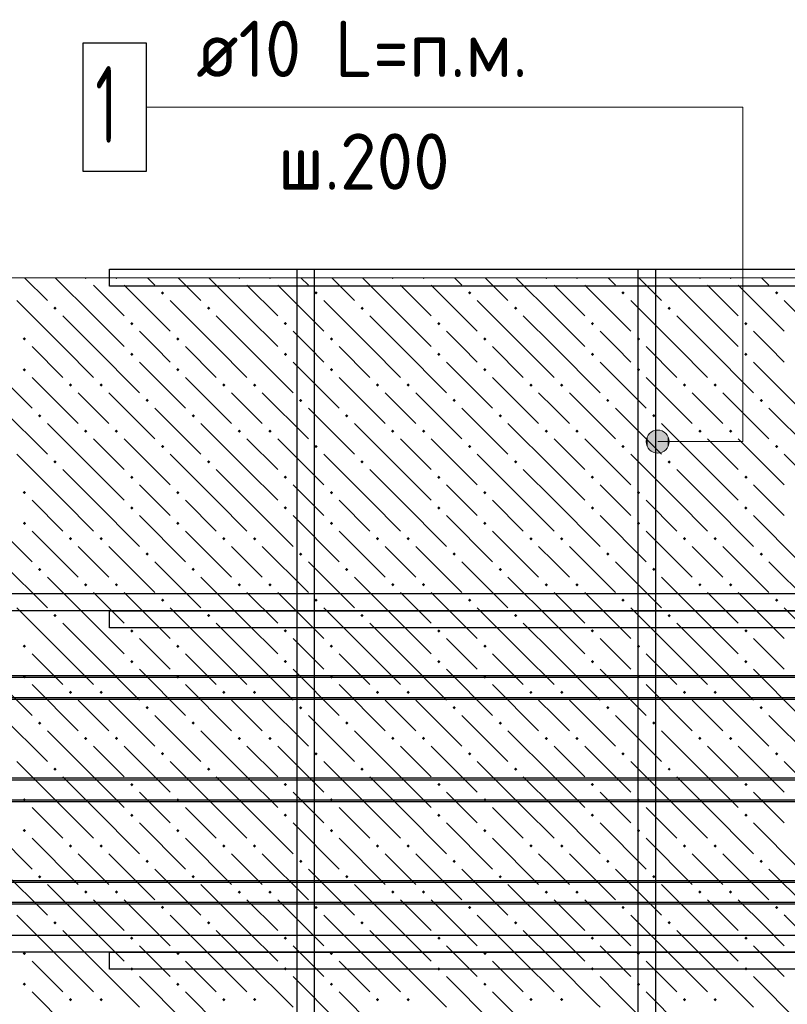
# Model space of a CAD drawing. Header units: millimetres. Extents: x 40580 to 1168286, y -220995 to 81020.
# Tile 290 of 419: x 725626 to 728626, y -92277 to -88432. Entities that reach past the tile are written whole.
import ezdxf

# ---------------------------------------------------------------- set-up
doc = ezdxf.new("R2010")
doc.units = ezdxf.units.MM
for name, color, linetype, lineweight in [('ЖБ Перекрытие верхний уровень', 7, 'Continuous', 35), ('Позиционная метка номер позиции', 7, 'Continuous', 13), ('Примечания', 7, 'Continuous', 13), ('Ребро вкладыша арматура S1', 52, 'Continuous', 25), ('Фоновоя арматура Х1', 52, 'Continuous', 25)]:
    doc.layers.add(name, color=color, linetype=linetype, lineweight=lineweight)
doc.styles.add('ISOCPEUR', font='isocpeur.ttf')

msp = doc.modelspace()

# ---------------------------------------------------------------- hatches: boundary and pattern name
at = {"layer": 'ЖБ Перекрытие верхний уровень', "linetype": 'Continuous', "lineweight": -3, "transparency": 33554687}
for points in [[(725890, -89439.6), (725884.6, -89445), (725879.2, -89439.6)], [(726010, -89439.6), (726004.6, -89445), (725999.2, -89439.6)], [(726490, -89439.6), (726484.6, -89445), (726479.2, -89439.6)], [(726610, -89439.6), (726604.6, -89445), (726599.2, -89439.6)], [(727090, -89439.6), (727084.6, -89445), (727079.2, -89439.6)], [(727210, -89439.6), (727204.6, -89445), (727199.2, -89439.6)], [(727690, -89439.6), (727684.6, -89445), (727679.2, -89439.6)], [(727810, -89439.6), (727804.6, -89445), (727799.2, -89439.6)], [(728290, -89439.6), (728284.6, -89445), (728279.2, -89439.6)], [(728410, -89439.6), (728404.6, -89445), (728399.2, -89439.6)], [(726178.1, -89498.5), (726184.6, -89492), (726191.1, -89498.5), (726184.6, -89505)], [(726778.1, -89498.5), (726784.6, -89492), (726791.1, -89498.5), (726784.6, -89505)], [(727378.1, -89498.5), (727384.6, -89492), (727391.1, -89498.5), (727384.6, -89505)], [(727978.1, -89498.5), (727984.6, -89492), (727991.1, -89498.5), (727984.6, -89505)], [(728578.1, -89498.5), (728584.6, -89492), (728591.1, -89498.5), (728584.6, -89505)], [(725758.1, -89558.5), (725764.6, -89552), (725771.1, -89558.5), (725764.6, -89565)], [(726358.1, -89558.5), (726364.6, -89552), (726371.1, -89558.5), (726364.6, -89565)], [(726958.1, -89558.5), (726964.6, -89552), (726971.1, -89558.5), (726964.6, -89565)], [(727558.1, -89558.5), (727564.6, -89552), (727571.1, -89558.5), (727564.6, -89565)], [(728158.1, -89558.5), (728164.6, -89552), (728171.1, -89558.5), (728164.6, -89565)], [(726058.1, -89618.5), (726064.6, -89612), (726071.1, -89618.5), (726064.6, -89625)], [(726658.1, -89618.5), (726664.6, -89612), (726671.1, -89618.5), (726664.6, -89625)], [(727258.1, -89618.5), (727264.6, -89612), (727271.1, -89618.5), (727264.6, -89625)], [(727858.1, -89618.5), (727864.6, -89612), (727871.1, -89618.5), (727864.6, -89625)], [(728458.1, -89618.5), (728464.6, -89612), (728471.1, -89618.5), (728464.6, -89625)], [(725638.1, -89678.5), (725644.6, -89672), (725651.1, -89678.5), (725644.6, -89685)], [(726238.1, -89678.5), (726244.6, -89672), (726251.1, -89678.5), (726244.6, -89685)], [(726838.1, -89678.5), (726844.6, -89672), (726851.1, -89678.5), (726844.6, -89685)], [(727438.1, -89678.5), (727444.6, -89672), (727451.1, -89678.5), (727444.6, -89685)], [(728038.1, -89678.5), (728044.6, -89672), (728051.1, -89678.5), (728044.6, -89685)], [(726058.1, -89738.5), (726064.6, -89732), (726071.1, -89738.5), (726064.6, -89745)], [(726658.1, -89738.5), (726664.6, -89732), (726671.1, -89738.5), (726664.6, -89745)], [(727258.1, -89738.5), (727264.6, -89732), (727271.1, -89738.5), (727264.6, -89745)], [(727858.1, -89738.5), (727864.6, -89732), (727871.1, -89738.5), (727864.6, -89745)], [(728458.1, -89738.5), (728464.6, -89732), (728471.1, -89738.5), (728464.6, -89745)], [(725638.1, -89798.5), (725644.6, -89792), (725651.1, -89798.5), (725644.6, -89805)], [(726238.1, -89798.5), (726244.6, -89792), (726251.1, -89798.5), (726244.6, -89805)], [(726838.1, -89798.5), (726844.6, -89792), (726851.1, -89798.5), (726844.6, -89805)], [(727438.1, -89798.5), (727444.6, -89792), (727451.1, -89798.5), (727444.6, -89805)], [(728038.1, -89798.5), (728044.6, -89792), (728051.1, -89798.5), (728044.6, -89805)], [(725818.1, -89858.5), (725824.6, -89852), (725831.1, -89858.5), (725824.6, -89865)], [(725938.1, -89858.5), (725944.6, -89852), (725951.1, -89858.5), (725944.6, -89865)], [(726418.1, -89858.5), (726424.6, -89852), (726431.1, -89858.5), (726424.6, -89865)], [(726538.1, -89858.5), (726544.6, -89852), (726551.1, -89858.5), (726544.6, -89865)], [(727018.1, -89858.5), (727024.6, -89852), (727031.1, -89858.5), (727024.6, -89865)], [(727138.1, -89858.5), (727144.6, -89852), (727151.1, -89858.5), (727144.6, -89865)], [(727618.1, -89858.5), (727624.6, -89852), (727631.1, -89858.5), (727624.6, -89865)], [(727738.1, -89858.5), (727744.6, -89852), (727751.1, -89858.5), (727744.6, -89865)], [(728218.1, -89858.5), (728224.6, -89852), (728231.1, -89858.5), (728224.6, -89865)], [(728338.1, -89858.5), (728344.6, -89852), (728351.1, -89858.5), (728344.6, -89865)], [(726118.1, -89918.5), (726124.6, -89912), (726131.1, -89918.5), (726124.6, -89925)], [(726718.1, -89918.5), (726724.6, -89912), (726731.1, -89918.5), (726724.6, -89925)], [(727318.1, -89918.5), (727324.6, -89912), (727331.1, -89918.5), (727324.6, -89925)], [(727918.1, -89918.5), (727924.6, -89912), (727931.1, -89918.5), (727924.6, -89925)], [(728518.1, -89918.5), (728524.6, -89912), (728531.1, -89918.5), (728524.6, -89925)], [(725698.1, -89978.5), (725704.6, -89972), (725711.1, -89978.5), (725704.6, -89985)], [(726298.1, -89978.5), (726304.6, -89972), (726311.1, -89978.5), (726304.6, -89985)], [(726898.1, -89978.5), (726904.6, -89972), (726911.1, -89978.5), (726904.6, -89985)], [(727498.1, -89978.5), (727504.6, -89972), (727511.1, -89978.5), (727504.6, -89985)], [(728098.1, -89978.5), (728104.6, -89972), (728111.1, -89978.5), (728104.6, -89985)], [(725878.1, -90038.5), (725884.6, -90032), (725891.1, -90038.5), (725884.6, -90045)], [(725998.1, -90038.5), (726004.6, -90032), (726011.1, -90038.5), (726004.6, -90045)], [(726478.1, -90038.5), (726484.6, -90032), (726491.1, -90038.5), (726484.6, -90045)], [(726598.1, -90038.5), (726604.6, -90032), (726611.1, -90038.5), (726604.6, -90045)], [(727078.1, -90038.5), (727084.6, -90032), (727091.1, -90038.5), (727084.6, -90045)], [(727198.1, -90038.5), (727204.6, -90032), (727211.1, -90038.5), (727204.6, -90045)], [(727678.1, -90038.5), (727684.6, -90032), (727691.1, -90038.5), (727684.6, -90045)], [(727798.1, -90038.5), (727804.6, -90032), (727811.1, -90038.5), (727804.6, -90045)], [(728278.1, -90038.5), (728284.6, -90032), (728291.1, -90038.5), (728284.6, -90045)], [(728398.1, -90038.5), (728404.6, -90032), (728411.1, -90038.5), (728404.6, -90045)], [(726178.1, -90098.5), (726184.6, -90092), (726191.1, -90098.5), (726184.6, -90105)], [(726778.1, -90098.5), (726784.6, -90092), (726791.1, -90098.5), (726784.6, -90105)], [(727378.1, -90098.5), (727384.6, -90092), (727391.1, -90098.5), (727384.6, -90105)], [(727978.1, -90098.5), (727984.6, -90092), (727991.1, -90098.5), (727984.6, -90105)], [(728578.1, -90098.5), (728584.6, -90092), (728591.1, -90098.5), (728584.6, -90105)], [(725758.1, -90158.5), (725764.6, -90152), (725771.1, -90158.5), (725764.6, -90165)], [(726358.1, -90158.5), (726364.6, -90152), (726371.1, -90158.5), (726364.6, -90165)], [(726958.1, -90158.5), (726964.6, -90152), (726971.1, -90158.5), (726964.6, -90165)], [(727558.1, -90158.5), (727564.6, -90152), (727571.1, -90158.5), (727564.6, -90165)], [(728158.1, -90158.5), (728164.6, -90152), (728171.1, -90158.5), (728164.6, -90165)], [(726058.1, -90218.5), (726064.6, -90212), (726071.1, -90218.5), (726064.6, -90225)], [(726658.1, -90218.5), (726664.6, -90212), (726671.1, -90218.5), (726664.6, -90225)], [(727258.1, -90218.5), (727264.6, -90212), (727271.1, -90218.5), (727264.6, -90225)], [(727858.1, -90218.5), (727864.6, -90212), (727871.1, -90218.5), (727864.6, -90225)], [(728458.1, -90218.5), (728464.6, -90212), (728471.1, -90218.5), (728464.6, -90225)], [(725638.1, -90278.5), (725644.6, -90272), (725651.1, -90278.5), (725644.6, -90285)], [(726238.1, -90278.5), (726244.6, -90272), (726251.1, -90278.5), (726244.6, -90285)], [(726838.1, -90278.5), (726844.6, -90272), (726851.1, -90278.5), (726844.6, -90285)], [(727438.1, -90278.5), (727444.6, -90272), (727451.1, -90278.5), (727444.6, -90285)], [(728038.1, -90278.5), (728044.6, -90272), (728051.1, -90278.5), (728044.6, -90285)], [(726058.1, -90338.5), (726064.6, -90332), (726071.1, -90338.5), (726064.6, -90345)], [(726658.1, -90338.5), (726664.6, -90332), (726671.1, -90338.5), (726664.6, -90345)], [(727258.1, -90338.5), (727264.6, -90332), (727271.1, -90338.5), (727264.6, -90345)], [(727858.1, -90338.5), (727864.6, -90332), (727871.1, -90338.5), (727864.6, -90345)], [(728458.1, -90338.5), (728464.6, -90332), (728471.1, -90338.5), (728464.6, -90345)], [(725638.1, -90398.5), (725644.6, -90392), (725651.1, -90398.5), (725644.6, -90405)], [(726238.1, -90398.5), (726244.6, -90392), (726251.1, -90398.5), (726244.6, -90405)], [(726838.1, -90398.5), (726844.6, -90392), (726851.1, -90398.5), (726844.6, -90405)], [(727438.1, -90398.5), (727444.6, -90392), (727451.1, -90398.5), (727444.6, -90405)], [(728038.1, -90398.5), (728044.6, -90392), (728051.1, -90398.5), (728044.6, -90405)], [(725818.1, -90458.5), (725824.6, -90452), (725831.1, -90458.5), (725824.6, -90465)], [(725938.1, -90458.5), (725944.6, -90452), (725951.1, -90458.5), (725944.6, -90465)], [(726418.1, -90458.5), (726424.6, -90452), (726431.1, -90458.5), (726424.6, -90465)], [(726538.1, -90458.5), (726544.6, -90452), (726551.1, -90458.5), (726544.6, -90465)], [(727018.1, -90458.5), (727024.6, -90452), (727031.1, -90458.5), (727024.6, -90465)], [(727138.1, -90458.5), (727144.6, -90452), (727151.1, -90458.5), (727144.6, -90465)], [(727618.1, -90458.5), (727624.6, -90452), (727631.1, -90458.5), (727624.6, -90465)], [(727738.1, -90458.5), (727744.6, -90452), (727751.1, -90458.5), (727744.6, -90465)], [(728218.1, -90458.5), (728224.6, -90452), (728231.1, -90458.5), (728224.6, -90465)], [(728338.1, -90458.5), (728344.6, -90452), (728351.1, -90458.5), (728344.6, -90465)], [(726118.1, -90518.5), (726124.6, -90512), (726131.1, -90518.5), (726124.6, -90525)], [(726718.1, -90518.5), (726724.6, -90512), (726731.1, -90518.5), (726724.6, -90525)], [(727318.1, -90518.5), (727324.6, -90512), (727331.1, -90518.5), (727324.6, -90525)], [(727918.1, -90518.5), (727924.6, -90512), (727931.1, -90518.5), (727924.6, -90525)], [(728518.1, -90518.5), (728524.6, -90512), (728531.1, -90518.5), (728524.6, -90525)], [(725698.1, -90578.5), (725704.6, -90572), (725711.1, -90578.5), (725704.6, -90585)], [(726298.1, -90578.5), (726304.6, -90572), (726311.1, -90578.5), (726304.6, -90585)], [(726898.1, -90578.5), (726904.6, -90572), (726911.1, -90578.5), (726904.6, -90585)], [(727498.1, -90578.5), (727504.6, -90572), (727511.1, -90578.5), (727504.6, -90585)], [(728098.1, -90578.5), (728104.6, -90572), (728111.1, -90578.5), (728104.6, -90585)], [(725878.1, -90638.5), (725884.6, -90632), (725891.1, -90638.5), (725884.6, -90645)], [(725998.1, -90638.5), (726004.6, -90632), (726011.1, -90638.5), (726004.6, -90645)], [(726478.1, -90638.5), (726484.6, -90632), (726491.1, -90638.5), (726484.6, -90645)], [(726598.1, -90638.5), (726604.6, -90632), (726611.1, -90638.5), (726604.6, -90645)], [(727078.1, -90638.5), (727084.6, -90632), (727091.1, -90638.5), (727084.6, -90645)], [(727198.1, -90638.5), (727204.6, -90632), (727211.1, -90638.5), (727204.6, -90645)], [(727678.1, -90638.5), (727684.6, -90632), (727691.1, -90638.5), (727684.6, -90645)], [(727798.1, -90638.5), (727804.6, -90632), (727811.1, -90638.5), (727804.6, -90645)], [(728278.1, -90638.5), (728284.6, -90632), (728291.1, -90638.5), (728284.6, -90645)], [(728398.1, -90638.5), (728404.6, -90632), (728411.1, -90638.5), (728404.6, -90645)], [(726178.1, -90698.5), (726184.6, -90692), (726191.1, -90698.5), (726184.6, -90705)], [(726778.1, -90698.5), (726784.6, -90692), (726791.1, -90698.5), (726784.6, -90705)], [(727378.1, -90698.5), (727384.6, -90692), (727391.1, -90698.5), (727384.6, -90705)], [(727978.1, -90698.5), (727984.6, -90692), (727991.1, -90698.5), (727984.6, -90705)], [(728578.1, -90698.5), (728584.6, -90692), (728591.1, -90698.5), (728584.6, -90705)], [(725758.1, -90758.5), (725764.6, -90752), (725771.1, -90758.5), (725764.6, -90765)], [(726358.1, -90758.5), (726364.6, -90752), (726371.1, -90758.5), (726364.6, -90765)], [(726958.1, -90758.5), (726964.6, -90752), (726971.1, -90758.5), (726964.6, -90765)], [(727558.1, -90758.5), (727564.6, -90752), (727571.1, -90758.5), (727564.6, -90765)], [(728158.1, -90758.5), (728164.6, -90752), (728171.1, -90758.5), (728164.6, -90765)], [(726058.1, -90818.5), (726064.6, -90812), (726071.1, -90818.5), (726064.6, -90825)], [(726658.1, -90818.5), (726664.6, -90812), (726671.1, -90818.5), (726664.6, -90825)], [(727258.1, -90818.5), (727264.6, -90812), (727271.1, -90818.5), (727264.6, -90825)], [(727858.1, -90818.5), (727864.6, -90812), (727871.1, -90818.5), (727864.6, -90825)], [(728458.1, -90818.5), (728464.6, -90812), (728471.1, -90818.5), (728464.6, -90825)], [(725638.1, -90878.5), (725644.6, -90872), (725651.1, -90878.5), (725644.6, -90885)], [(726238.1, -90878.5), (726244.6, -90872), (726251.1, -90878.5), (726244.6, -90885)], [(726838.1, -90878.5), (726844.6, -90872), (726851.1, -90878.5), (726844.6, -90885)], [(727438.1, -90878.5), (727444.6, -90872), (727451.1, -90878.5), (727444.6, -90885)], [(728038.1, -90878.5), (728044.6, -90872), (728051.1, -90878.5), (728044.6, -90885)], [(726058.1, -90938.5), (726064.6, -90932), (726071.1, -90938.5), (726064.6, -90945)], [(726658.1, -90938.5), (726664.6, -90932), (726671.1, -90938.5), (726664.6, -90945)], [(727258.1, -90938.5), (727264.6, -90932), (727271.1, -90938.5), (727264.6, -90945)], [(727858.1, -90938.5), (727864.6, -90932), (727871.1, -90938.5), (727864.6, -90945)], [(728458.1, -90938.5), (728464.6, -90932), (728471.1, -90938.5), (728464.6, -90945)], [(725638.1, -90998.5), (725644.6, -90992), (725651.1, -90998.5), (725644.6, -91005)], [(726238.1, -90998.5), (726244.6, -90992), (726251.1, -90998.5), (726244.6, -91005)], [(726838.1, -90998.5), (726844.6, -90992), (726851.1, -90998.5), (726844.6, -91005)], [(727438.1, -90998.5), (727444.6, -90992), (727451.1, -90998.5), (727444.6, -91005)], [(728038.1, -90998.5), (728044.6, -90992), (728051.1, -90998.5), (728044.6, -91005)], [(725818.1, -91058.5), (725824.6, -91052), (725831.1, -91058.5), (725824.6, -91065)], [(725938.1, -91058.5), (725944.6, -91052), (725951.1, -91058.5), (725944.6, -91065)], [(726418.1, -91058.5), (726424.6, -91052), (726431.1, -91058.5), (726424.6, -91065)], [(726538.1, -91058.5), (726544.6, -91052), (726551.1, -91058.5), (726544.6, -91065)], [(727018.1, -91058.5), (727024.6, -91052), (727031.1, -91058.5), (727024.6, -91065)], [(727138.1, -91058.5), (727144.6, -91052), (727151.1, -91058.5), (727144.6, -91065)], [(727618.1, -91058.5), (727624.6, -91052), (727631.1, -91058.5), (727624.6, -91065)], [(727738.1, -91058.5), (727744.6, -91052), (727751.1, -91058.5), (727744.6, -91065)], [(728218.1, -91058.5), (728224.6, -91052), (728231.1, -91058.5), (728224.6, -91065)], [(728338.1, -91058.5), (728344.6, -91052), (728351.1, -91058.5), (728344.6, -91065)], [(726118.1, -91118.5), (726124.6, -91112), (726131.1, -91118.5), (726124.6, -91125)], [(726718.1, -91118.5), (726724.6, -91112), (726731.1, -91118.5), (726724.6, -91125)], [(727318.1, -91118.5), (727324.6, -91112), (727331.1, -91118.5), (727324.6, -91125)], [(727918.1, -91118.5), (727924.6, -91112), (727931.1, -91118.5), (727924.6, -91125)], [(728518.1, -91118.5), (728524.6, -91112), (728531.1, -91118.5), (728524.6, -91125)], [(725698.1, -91178.5), (725704.6, -91172), (725711.1, -91178.5), (725704.6, -91185)], [(726298.1, -91178.5), (726304.6, -91172), (726311.1, -91178.5), (726304.6, -91185)], [(726898.1, -91178.5), (726904.6, -91172), (726911.1, -91178.5), (726904.6, -91185)], [(727498.1, -91178.5), (727504.6, -91172), (727511.1, -91178.5), (727504.6, -91185)], [(728098.1, -91178.5), (728104.6, -91172), (728111.1, -91178.5), (728104.6, -91185)], [(725878.1, -91238.5), (725884.6, -91232), (725891.1, -91238.5), (725884.6, -91245)], [(725998.1, -91238.5), (726004.6, -91232), (726011.1, -91238.5), (726004.6, -91245)], [(726478.1, -91238.5), (726484.6, -91232), (726491.1, -91238.5), (726484.6, -91245)], [(726598.1, -91238.5), (726604.6, -91232), (726611.1, -91238.5), (726604.6, -91245)], [(727078.1, -91238.5), (727084.6, -91232), (727091.1, -91238.5), (727084.6, -91245)], [(727198.1, -91238.5), (727204.6, -91232), (727211.1, -91238.5), (727204.6, -91245)], [(727678.1, -91238.5), (727684.6, -91232), (727691.1, -91238.5), (727684.6, -91245)], [(727798.1, -91238.5), (727804.6, -91232), (727811.1, -91238.5), (727804.6, -91245)], [(728278.1, -91238.5), (728284.6, -91232), (728291.1, -91238.5), (728284.6, -91245)], [(728398.1, -91238.5), (728404.6, -91232), (728411.1, -91238.5), (728404.6, -91245)], [(726178.1, -91298.5), (726184.6, -91292), (726191.1, -91298.5), (726184.6, -91305)], [(726778.1, -91298.5), (726784.6, -91292), (726791.1, -91298.5), (726784.6, -91305)], [(727378.1, -91298.5), (727384.6, -91292), (727391.1, -91298.5), (727384.6, -91305)], [(727978.1, -91298.5), (727984.6, -91292), (727991.1, -91298.5), (727984.6, -91305)], [(728578.1, -91298.5), (728584.6, -91292), (728591.1, -91298.5), (728584.6, -91305)], [(725758.1, -91358.5), (725764.6, -91352), (725771.1, -91358.5), (725764.6, -91365)], [(726358.1, -91358.5), (726364.6, -91352), (726371.1, -91358.5), (726364.6, -91365)], [(726958.1, -91358.5), (726964.6, -91352), (726971.1, -91358.5), (726964.6, -91365)], [(727558.1, -91358.5), (727564.6, -91352), (727571.1, -91358.5), (727564.6, -91365)], [(728158.1, -91358.5), (728164.6, -91352), (728171.1, -91358.5), (728164.6, -91365)], [(726058.1, -91418.5), (726064.6, -91412), (726071.1, -91418.5), (726064.6, -91425)], [(726658.1, -91418.5), (726664.6, -91412), (726671.1, -91418.5), (726664.6, -91425)], [(727258.1, -91418.5), (727264.6, -91412), (727271.1, -91418.5), (727264.6, -91425)], [(727858.1, -91418.5), (727864.6, -91412), (727871.1, -91418.5), (727864.6, -91425)], [(728458.1, -91418.5), (728464.6, -91412), (728471.1, -91418.5), (728464.6, -91425)], [(725638.1, -91478.5), (725644.6, -91472), (725651.1, -91478.5), (725644.6, -91485)], [(726238.1, -91478.5), (726244.6, -91472), (726251.1, -91478.5), (726244.6, -91485)], [(726838.1, -91478.5), (726844.6, -91472), (726851.1, -91478.5), (726844.6, -91485)], [(727438.1, -91478.5), (727444.6, -91472), (727451.1, -91478.5), (727444.6, -91485)], [(728038.1, -91478.5), (728044.6, -91472), (728051.1, -91478.5), (728044.6, -91485)], [(726058.1, -91538.5), (726064.6, -91532), (726071.1, -91538.5), (726064.6, -91545)], [(726658.1, -91538.5), (726664.6, -91532), (726671.1, -91538.5), (726664.6, -91545)], [(727258.1, -91538.5), (727264.6, -91532), (727271.1, -91538.5), (727264.6, -91545)], [(727858.1, -91538.5), (727864.6, -91532), (727871.1, -91538.5), (727864.6, -91545)], [(728458.1, -91538.5), (728464.6, -91532), (728471.1, -91538.5), (728464.6, -91545)], [(725638.1, -91598.5), (725644.6, -91592), (725651.1, -91598.5), (725644.6, -91605)], [(726238.1, -91598.5), (726244.6, -91592), (726251.1, -91598.5), (726244.6, -91605)], [(726838.1, -91598.5), (726844.6, -91592), (726851.1, -91598.5), (726844.6, -91605)], [(727438.1, -91598.5), (727444.6, -91592), (727451.1, -91598.5), (727444.6, -91605)], [(728038.1, -91598.5), (728044.6, -91592), (728051.1, -91598.5), (728044.6, -91605)], [(725818.1, -91658.5), (725824.6, -91652), (725831.1, -91658.5), (725824.6, -91665)], [(725938.1, -91658.5), (725944.6, -91652), (725951.1, -91658.5), (725944.6, -91665)], [(726418.1, -91658.5), (726424.6, -91652), (726431.1, -91658.5), (726424.6, -91665)], [(726538.1, -91658.5), (726544.6, -91652), (726551.1, -91658.5), (726544.6, -91665)], [(727018.1, -91658.5), (727024.6, -91652), (727031.1, -91658.5), (727024.6, -91665)], [(727138.1, -91658.5), (727144.6, -91652), (727151.1, -91658.5), (727144.6, -91665)], [(727618.1, -91658.5), (727624.6, -91652), (727631.1, -91658.5), (727624.6, -91665)], [(727738.1, -91658.5), (727744.6, -91652), (727751.1, -91658.5), (727744.6, -91665)], [(728218.1, -91658.5), (728224.6, -91652), (728231.1, -91658.5), (728224.6, -91665)], [(728338.1, -91658.5), (728344.6, -91652), (728351.1, -91658.5), (728344.6, -91665)], [(726118.1, -91718.5), (726124.6, -91712), (726131.1, -91718.5), (726124.6, -91725)], [(726718.1, -91718.5), (726724.6, -91712), (726731.1, -91718.5), (726724.6, -91725)], [(727318.1, -91718.5), (727324.6, -91712), (727331.1, -91718.5), (727324.6, -91725)], [(727918.1, -91718.5), (727924.6, -91712), (727931.1, -91718.5), (727924.6, -91725)], [(728518.1, -91718.5), (728524.6, -91712), (728531.1, -91718.5), (728524.6, -91725)], [(725698.1, -91778.5), (725704.6, -91772), (725711.1, -91778.5), (725704.6, -91785)], [(726298.1, -91778.5), (726304.6, -91772), (726311.1, -91778.5), (726304.6, -91785)], [(726898.1, -91778.5), (726904.6, -91772), (726911.1, -91778.5), (726904.6, -91785)], [(727498.1, -91778.5), (727504.6, -91772), (727511.1, -91778.5), (727504.6, -91785)], [(728098.1, -91778.5), (728104.6, -91772), (728111.1, -91778.5), (728104.6, -91785)], [(725878.1, -91838.5), (725884.6, -91832), (725891.1, -91838.5), (725884.6, -91845)], [(725998.1, -91838.5), (726004.6, -91832), (726011.1, -91838.5), (726004.6, -91845)], [(726478.1, -91838.5), (726484.6, -91832), (726491.1, -91838.5), (726484.6, -91845)], [(726598.1, -91838.5), (726604.6, -91832), (726611.1, -91838.5), (726604.6, -91845)], [(727078.1, -91838.5), (727084.6, -91832), (727091.1, -91838.5), (727084.6, -91845)], [(727198.1, -91838.5), (727204.6, -91832), (727211.1, -91838.5), (727204.6, -91845)], [(727678.1, -91838.5), (727684.6, -91832), (727691.1, -91838.5), (727684.6, -91845)], [(727798.1, -91838.5), (727804.6, -91832), (727811.1, -91838.5), (727804.6, -91845)], [(728278.1, -91838.5), (728284.6, -91832), (728291.1, -91838.5), (728284.6, -91845)], [(728398.1, -91838.5), (728404.6, -91832), (728411.1, -91838.5), (728404.6, -91845)], [(726178.1, -91898.5), (726184.6, -91892), (726191.1, -91898.5), (726184.6, -91905)], [(726778.1, -91898.5), (726784.6, -91892), (726791.1, -91898.5), (726784.6, -91905)], [(727378.1, -91898.5), (727384.6, -91892), (727391.1, -91898.5), (727384.6, -91905)], [(727978.1, -91898.5), (727984.6, -91892), (727991.1, -91898.5), (727984.6, -91905)], [(728578.1, -91898.5), (728584.6, -91892), (728591.1, -91898.5), (728584.6, -91905)], [(725758.1, -91958.5), (725764.6, -91952), (725771.1, -91958.5), (725764.6, -91965)], [(726358.1, -91958.5), (726364.6, -91952), (726371.1, -91958.5), (726364.6, -91965)], [(726958.1, -91958.5), (726964.6, -91952), (726971.1, -91958.5), (726964.6, -91965)], [(727558.1, -91958.5), (727564.6, -91952), (727571.1, -91958.5), (727564.6, -91965)], [(728158.1, -91958.5), (728164.6, -91952), (728171.1, -91958.5), (728164.6, -91965)], [(726058.1, -92018.5), (726064.6, -92012), (726071.1, -92018.5), (726064.6, -92025)], [(726658.1, -92018.5), (726664.6, -92012), (726671.1, -92018.5), (726664.6, -92025)], [(727258.1, -92018.5), (727264.6, -92012), (727271.1, -92018.5), (727264.6, -92025)], [(727858.1, -92018.5), (727864.6, -92012), (727871.1, -92018.5), (727864.6, -92025)], [(728458.1, -92018.5), (728464.6, -92012), (728471.1, -92018.5), (728464.6, -92025)], [(725638.1, -92078.5), (725644.6, -92072), (725651.1, -92078.5), (725644.6, -92085)], [(726238.1, -92078.5), (726244.6, -92072), (726251.1, -92078.5), (726244.6, -92085)], [(726838.1, -92078.5), (726844.6, -92072), (726851.1, -92078.5), (726844.6, -92085)], [(727438.1, -92078.5), (727444.6, -92072), (727451.1, -92078.5), (727444.6, -92085)], [(728038.1, -92078.5), (728044.6, -92072), (728051.1, -92078.5), (728044.6, -92085)], [(726058.1, -92138.5), (726064.6, -92132), (726071.1, -92138.5), (726064.6, -92145)], [(726658.1, -92138.5), (726664.6, -92132), (726671.1, -92138.5), (726664.6, -92145)], [(727258.1, -92138.5), (727264.6, -92132), (727271.1, -92138.5), (727264.6, -92145)], [(727858.1, -92138.5), (727864.6, -92132), (727871.1, -92138.5), (727864.6, -92145)], [(728458.1, -92138.5), (728464.6, -92132), (728471.1, -92138.5), (728464.6, -92145)], [(725638.1, -92198.5), (725644.6, -92192), (725651.1, -92198.5), (725644.6, -92205)], [(726238.1, -92198.5), (726244.6, -92192), (726251.1, -92198.5), (726244.6, -92205)], [(726838.1, -92198.5), (726844.6, -92192), (726851.1, -92198.5), (726844.6, -92205)], [(727438.1, -92198.5), (727444.6, -92192), (727451.1, -92198.5), (727444.6, -92205)], [(725818.1, -92258.5), (725824.6, -92252), (725831.1, -92258.5), (725824.6, -92265)], [(725938.1, -92258.5), (725944.6, -92252), (725951.1, -92258.5), (725944.6, -92265)], [(726418.1, -92258.5), (726424.6, -92252), (726431.1, -92258.5), (726424.6, -92265)], [(726538.1, -92258.5), (726544.6, -92252), (726551.1, -92258.5), (726544.6, -92265)], [(727018.1, -92258.5), (727024.6, -92252), (727031.1, -92258.5), (727024.6, -92265)], [(727138.1, -92258.5), (727144.6, -92252), (727151.1, -92258.5), (727144.6, -92265)], [(727618.1, -92258.5), (727624.6, -92252), (727631.1, -92258.5), (727624.6, -92265)], [(727738.1, -92258.5), (727744.6, -92252), (727751.1, -92258.5), (727744.6, -92265)], [(728218.1, -92258.5), (728224.6, -92252), (728231.1, -92258.5), (728224.6, -92265)], [(728338.1, -92258.5), (728344.6, -92252), (728351.1, -92258.5), (728344.6, -92265)]]:
    msp.add_hatch(color=7, dxfattribs=at).paths.add_polyline_path(points, flags=16)
h = msp.add_hatch(color=7, dxfattribs=at)
h.paths.add_polyline_path([(728048.3, -92195.7), (728038.1, -92198.5), (728044.6, -92192)], flags=16)
h.paths.add_polyline_path([(728048.3, -92195.7), (728039.4, -92199.8), (728044.6, -92205), (728051.1, -92198.5)])
h.paths.add_polyline_path([(728048.3, -92195.7), (728039.4, -92199.8), (728038.1, -92198.5)], flags=16)
at = {"layer": 'Позиционная метка номер позиции', "linetype": 'Continuous', "lineweight": 13, "transparency": 33554687}
for points in [[(728081, -90056.8), (728097.2, -90118), (728097.2, -90040.6)], [(728097.2, -90040.6), (728119.7, -90124.3), (728119.7, -90034.3)], [(728097.2, -90040.6), (728097.2, -90118), (728119.7, -90124.3)], [(728119.7, -90034.3), (728119.7, -90124.3), (728142.2, -90118)], [(728119.7, -90034.3), (728142.2, -90118), (728142.2, -90040.6)], [(728142.2, -90040.6), (728142.2, -90118), (728158.4, -90101.8)], [(728142.2, -90040.6), (728158.4, -90101.8), (728158.4, -90056.8)], [(728081, -90101.8), (728081, -90056.8), (728074.7, -90079.3)], [(728081, -90056.8), (728081, -90101.8), (728097.2, -90118)], [(728158.4, -90056.8), (728158.4, -90101.8), (728164.7, -90079.3)]]:
    msp.add_hatch(color=7, dxfattribs=at).paths.add_polyline_path(points)

# ---------------------------------------------------------------- linework, layer by layer
at = {"color": 38, "linetype": 'Continuous', "lineweight": 25, "true_color": 0x5f1e0f, "transparency": 33554687}
for points in [[(733910.7, -89472.9), (725977.4, -89472.9), (725977.4, -89406.2), (733910.7, -89406.2), (733910.7, -89472.9)], [(723577.4, -90672.9), (731510.7, -90672.9), (731510.7, -90739.6), (723577.4, -90739.6), (723577.4, -90672.9)], [(733910.7, -90806.2), (725977.4, -90806.2), (725977.4, -90739.6), (733910.7, -90739.6), (733910.7, -90806.2)], [(723577.4, -92006.2), (731510.7, -92006.2), (731510.7, -92072.9), (723577.4, -92072.9), (723577.4, -92006.2)], [(733910.7, -92139.6), (725977.4, -92139.6), (725977.4, -92072.9), (733910.7, -92072.9), (733910.7, -92139.6)]]:
    msp.add_lwpolyline(points, dxfattribs=at)
at = {"layer": 'ЖБ Перекрытие верхний уровень', "color": 9, "linetype": 'Continuous', "lineweight": -3, "true_color": 0xc7c7c7, "transparency": 33554687}
for p, q in [((725645.7, -89439.6), (725734.6, -89528.5)), ((725914.6, -89588.5), (725765.7, -89439.6)), ((725914.6, -89468.5), (726034.6, -89588.5)), ((726034.6, -89468.5), (726214.6, -89648.5)), ((726125.7, -89439.6), (726154.6, -89468.5)), ((726245.7, -89439.6), (726334.6, -89528.5)), ((726514.6, -89588.5), (726365.7, -89439.6)), ((726514.6, -89468.5), (726634.6, -89588.5)), ((726634.6, -89468.5), (726814.6, -89648.5)), ((726725.7, -89439.6), (726754.6, -89468.5)), ((726845.7, -89439.6), (726934.6, -89528.5)), ((727114.6, -89588.5), (726965.7, -89439.6)), ((727114.6, -89468.5), (727234.6, -89588.5)), ((727234.6, -89468.5), (727414.6, -89648.5)), ((727325.7, -89439.6), (727354.6, -89468.5)), ((727445.7, -89439.6), (727534.6, -89528.5)), ((727714.6, -89588.5), (727565.7, -89439.6)), ((727714.6, -89468.5), (727834.6, -89588.5)), ((727834.6, -89468.5), (728014.6, -89648.5)), ((727925.7, -89439.6), (727954.6, -89468.5)), ((728045.7, -89439.6), (728134.6, -89528.5)), ((728314.6, -89588.5), (728165.7, -89439.6)), ((728314.6, -89468.5), (728434.6, -89588.5)), ((728434.6, -89468.5), (728614.6, -89648.5)), ((728525.7, -89439.6), (728554.6, -89468.5)), ((725794.6, -89708.5), (725614.6, -89528.5)), ((726394.6, -89708.5), (726214.6, -89528.5)), ((726994.6, -89708.5), (726814.6, -89528.5)), ((727594.6, -89708.5), (727414.6, -89528.5)), ((728194.6, -89708.5), (728014.6, -89528.5)), ((728794.6, -89708.5), (728614.6, -89528.5)), ((725794.6, -89588.5), (725914.6, -89708.5)), ((725914.6, -89588.5), (726034.6, -89708.5)), ((726394.6, -89588.5), (726514.6, -89708.5)), ((726514.6, -89588.5), (726634.6, -89708.5)), ((726994.6, -89588.5), (727114.6, -89708.5)), ((727114.6, -89588.5), (727234.6, -89708.5)), ((727594.6, -89588.5), (727714.6, -89708.5)), ((727714.6, -89588.5), (727834.6, -89708.5)), ((728194.6, -89588.5), (728314.6, -89708.5)), ((728314.6, -89588.5), (728434.6, -89708.5)), ((726154.6, -89708.5), (726094.6, -89648.5)), ((726754.6, -89708.5), (726694.6, -89648.5)), ((727354.6, -89708.5), (727294.6, -89648.5)), ((727954.6, -89708.5), (727894.6, -89648.5)), ((728554.6, -89708.5), (728494.6, -89648.5)), ((725674.6, -89708.5), (725794.6, -89828.5)), ((725794.6, -89708.5), (725914.6, -89828.5)), ((725914.6, -89708.5), (726094.6, -89888.5)), ((726214.6, -89768.5), (726154.6, -89708.5)), ((726274.6, -89708.5), (726394.6, -89828.5)), ((726394.6, -89708.5), (726514.6, -89828.5)), ((726514.6, -89708.5), (726694.6, -89888.5)), ((726814.6, -89768.5), (726754.6, -89708.5)), ((726874.6, -89708.5), (726994.6, -89828.5)), ((726994.6, -89708.5), (727114.6, -89828.5)), ((727114.6, -89708.5), (727294.6, -89888.5)), ((727414.6, -89768.5), (727354.6, -89708.5)), ((727474.6, -89708.5), (727594.6, -89828.5)), ((727594.6, -89708.5), (727714.6, -89828.5)), ((727714.6, -89708.5), (727894.6, -89888.5)), ((728014.6, -89768.5), (727954.6, -89708.5)), ((728074.6, -89708.5), (728194.6, -89828.5)), ((728194.6, -89708.5), (728314.6, -89828.5)), ((728314.6, -89708.5), (728494.6, -89888.5)), ((728614.6, -89768.5), (728554.6, -89708.5)), ((725494.6, -89768.5), (725674.6, -89948.5)), ((726094.6, -89768.5), (726274.6, -89948.5)), ((726694.6, -89768.5), (726874.6, -89948.5)), ((727294.6, -89768.5), (727474.6, -89948.5)), ((727894.6, -89768.5), (728074.6, -89948.5)), ((728494.6, -89768.5), (728674.6, -89948.5)), ((725674.6, -89828.5), (725854.6, -90008.5)), ((726274.6, -89828.5), (726454.6, -90008.5)), ((726874.6, -89828.5), (727054.6, -90008.5)), ((727474.6, -89828.5), (727654.6, -90008.5)), ((728074.6, -89828.5), (728254.6, -90008.5)), ((725914.6, -89948.5), (725854.6, -89888.5)), ((725974.6, -89888.5), (726154.6, -90068.5)), ((726514.6, -89948.5), (726454.6, -89888.5)), ((726574.6, -89888.5), (726754.6, -90068.5)), ((727114.6, -89948.5), (727054.6, -89888.5)), ((727174.6, -89888.5), (727354.6, -90068.5)), ((727714.6, -89948.5), (727654.6, -89888.5)), ((727774.6, -89888.5), (727954.6, -90068.5)), ((728314.6, -89948.5), (728254.6, -89888.5)), ((728374.6, -89888.5), (728554.6, -90068.5)), ((725554.6, -89948.5), (725734.6, -90128.5)), ((725974.6, -90008.5), (725914.6, -89948.5)), ((726154.6, -89948.5), (726334.6, -90128.5)), ((726574.6, -90008.5), (726514.6, -89948.5)), ((726754.6, -89948.5), (726934.6, -90128.5)), ((727174.6, -90008.5), (727114.6, -89948.5)), ((727354.6, -89948.5), (727534.6, -90128.5)), ((727774.6, -90008.5), (727714.6, -89948.5)), ((727954.6, -89948.5), (728134.6, -90128.5)), ((728374.6, -90008.5), (728314.6, -89948.5)), ((728554.6, -89948.5), (728734.6, -90128.5)), ((725914.6, -90188.5), (725734.6, -90008.5)), ((726514.6, -90188.5), (726334.6, -90008.5)), ((727114.6, -90188.5), (726934.6, -90008.5)), ((727714.6, -90188.5), (727534.6, -90008.5)), ((728314.6, -90188.5), (728134.6, -90008.5)), ((725914.6, -90068.5), (726034.6, -90188.5)), ((726034.6, -90068.5), (726214.6, -90248.5)), ((726514.6, -90068.5), (726634.6, -90188.5)), ((726634.6, -90068.5), (726814.6, -90248.5)), ((727114.6, -90068.5), (727234.6, -90188.5)), ((727234.6, -90068.5), (727414.6, -90248.5)), ((727714.6, -90068.5), (727834.6, -90188.5)), ((727834.6, -90068.5), (728014.6, -90248.5)), ((728314.6, -90068.5), (728434.6, -90188.5)), ((728434.6, -90068.5), (728614.6, -90248.5)), ((725794.6, -90308.5), (725614.6, -90128.5)), ((726394.6, -90308.5), (726214.6, -90128.5)), ((726994.6, -90308.5), (726814.6, -90128.5)), ((727594.6, -90308.5), (727414.6, -90128.5)), ((728194.6, -90308.5), (728014.6, -90128.5)), ((728794.6, -90308.5), (728614.6, -90128.5)), ((725794.6, -90188.5), (725914.6, -90308.5)), ((725914.6, -90188.5), (726034.6, -90308.5)), ((726394.6, -90188.5), (726514.6, -90308.5)), ((726514.6, -90188.5), (726634.6, -90308.5)), ((726994.6, -90188.5), (727114.6, -90308.5)), ((727114.6, -90188.5), (727234.6, -90308.5)), ((727594.6, -90188.5), (727714.6, -90308.5)), ((727714.6, -90188.5), (727834.6, -90308.5)), ((728194.6, -90188.5), (728314.6, -90308.5)), ((728314.6, -90188.5), (728434.6, -90308.5)), ((726154.6, -90308.5), (726094.6, -90248.5)), ((726754.6, -90308.5), (726694.6, -90248.5)), ((727354.6, -90308.5), (727294.6, -90248.5)), ((727954.6, -90308.5), (727894.6, -90248.5)), ((728554.6, -90308.5), (728494.6, -90248.5)), ((725674.6, -90308.5), (725794.6, -90428.5)), ((725794.6, -90308.5), (725914.6, -90428.5)), ((725914.6, -90308.5), (726094.6, -90488.5)), ((726214.6, -90368.5), (726154.6, -90308.5)), ((726274.6, -90308.5), (726394.6, -90428.5)), ((726394.6, -90308.5), (726514.6, -90428.5)), ((726514.6, -90308.5), (726694.6, -90488.5)), ((726814.6, -90368.5), (726754.6, -90308.5)), ((726874.6, -90308.5), (726994.6, -90428.5)), ((726994.6, -90308.5), (727114.6, -90428.5)), ((727114.6, -90308.5), (727294.6, -90488.5)), ((727414.6, -90368.5), (727354.6, -90308.5)), ((727474.6, -90308.5), (727594.6, -90428.5)), ((727594.6, -90308.5), (727714.6, -90428.5)), ((727714.6, -90308.5), (727894.6, -90488.5)), ((728014.6, -90368.5), (727954.6, -90308.5)), ((728074.6, -90308.5), (728194.6, -90428.5)), ((728194.6, -90308.5), (728314.6, -90428.5)), ((728314.6, -90308.5), (728494.6, -90488.5)), ((728614.6, -90368.5), (728554.6, -90308.5)), ((725494.6, -90368.5), (725674.6, -90548.5)), ((726094.6, -90368.5), (726274.6, -90548.5)), ((726694.6, -90368.5), (726874.6, -90548.5)), ((727294.6, -90368.5), (727474.6, -90548.5)), ((727894.6, -90368.5), (728074.6, -90548.5)), ((728494.6, -90368.5), (728674.6, -90548.5)), ((725674.6, -90428.5), (725854.6, -90608.5)), ((726274.6, -90428.5), (726454.6, -90608.5)), ((726874.6, -90428.5), (727054.6, -90608.5)), ((727474.6, -90428.5), (727654.6, -90608.5)), ((728074.6, -90428.5), (728254.6, -90608.5)), ((725914.6, -90548.5), (725854.6, -90488.5)), ((725974.6, -90488.5), (726154.6, -90668.5)), ((726514.6, -90548.5), (726454.6, -90488.5)), ((726574.6, -90488.5), (726754.6, -90668.5)), ((727114.6, -90548.5), (727054.6, -90488.5)), ((727174.6, -90488.5), (727354.6, -90668.5)), ((727714.6, -90548.5), (727654.6, -90488.5)), ((727774.6, -90488.5), (727954.6, -90668.5)), ((728314.6, -90548.5), (728254.6, -90488.5)), ((728374.6, -90488.5), (728554.6, -90668.5)), ((725554.6, -90548.5), (725734.6, -90728.5)), ((725974.6, -90608.5), (725914.6, -90548.5)), ((726154.6, -90548.5), (726334.6, -90728.5)), ((726574.6, -90608.5), (726514.6, -90548.5)), ((726754.6, -90548.5), (726934.6, -90728.5)), ((727174.6, -90608.5), (727114.6, -90548.5)), ((727354.6, -90548.5), (727534.6, -90728.5)), ((727774.6, -90608.5), (727714.6, -90548.5)), ((727954.6, -90548.5), (728134.6, -90728.5)), ((728374.6, -90608.5), (728314.6, -90548.5)), ((728554.6, -90548.5), (728734.6, -90728.5)), ((725914.6, -90788.5), (725734.6, -90608.5)), ((726514.6, -90788.5), (726334.6, -90608.5)), ((727114.6, -90788.5), (726934.6, -90608.5)), ((727714.6, -90788.5), (727534.6, -90608.5)), ((728314.6, -90788.5), (728134.6, -90608.5)), ((725914.6, -90668.5), (726034.6, -90788.5)), ((726034.6, -90668.5), (726214.6, -90848.5)), ((726514.6, -90668.5), (726634.6, -90788.5)), ((726634.6, -90668.5), (726814.6, -90848.5)), ((727114.6, -90668.5), (727234.6, -90788.5)), ((727234.6, -90668.5), (727414.6, -90848.5)), ((727714.6, -90668.5), (727834.6, -90788.5)), ((727834.6, -90668.5), (728014.6, -90848.5)), ((728314.6, -90668.5), (728434.6, -90788.5)), ((728434.6, -90668.5), (728614.6, -90848.5)), ((725794.6, -90908.5), (725614.6, -90728.5)), ((726394.6, -90908.5), (726214.6, -90728.5)), ((726994.6, -90908.5), (726814.6, -90728.5)), ((727594.6, -90908.5), (727414.6, -90728.5)), ((728194.6, -90908.5), (728014.6, -90728.5)), ((728794.6, -90908.5), (728614.6, -90728.5)), ((725794.6, -90788.5), (725914.6, -90908.5)), ((725914.6, -90788.5), (726034.6, -90908.5)), ((726394.6, -90788.5), (726514.6, -90908.5)), ((726514.6, -90788.5), (726634.6, -90908.5)), ((726994.6, -90788.5), (727114.6, -90908.5)), ((727114.6, -90788.5), (727234.6, -90908.5)), ((727594.6, -90788.5), (727714.6, -90908.5)), ((727714.6, -90788.5), (727834.6, -90908.5)), ((728194.6, -90788.5), (728314.6, -90908.5)), ((728314.6, -90788.5), (728434.6, -90908.5)), ((726154.6, -90908.5), (726094.6, -90848.5)), ((726754.6, -90908.5), (726694.6, -90848.5)), ((727354.6, -90908.5), (727294.6, -90848.5)), ((727954.6, -90908.5), (727894.6, -90848.5)), ((728554.6, -90908.5), (728494.6, -90848.5)), ((725674.6, -90908.5), (725794.6, -91028.5)), ((725794.6, -90908.5), (725914.6, -91028.5)), ((725914.6, -90908.5), (726094.6, -91088.5)), ((726214.6, -90968.5), (726154.6, -90908.5)), ((726274.6, -90908.5), (726394.6, -91028.5)), ((726394.6, -90908.5), (726514.6, -91028.5)), ((726514.6, -90908.5), (726694.6, -91088.5)), ((726814.6, -90968.5), (726754.6, -90908.5)), ((726874.6, -90908.5), (726994.6, -91028.5)), ((726994.6, -90908.5), (727114.6, -91028.5)), ((727114.6, -90908.5), (727294.6, -91088.5)), ((727414.6, -90968.5), (727354.6, -90908.5)), ((727474.6, -90908.5), (727594.6, -91028.5)), ((727594.6, -90908.5), (727714.6, -91028.5)), ((727714.6, -90908.5), (727894.6, -91088.5)), ((728014.6, -90968.5), (727954.6, -90908.5)), ((728074.6, -90908.5), (728194.6, -91028.5)), ((728194.6, -90908.5), (728314.6, -91028.5)), ((728314.6, -90908.5), (728494.6, -91088.5)), ((728614.6, -90968.5), (728554.6, -90908.5)), ((725494.6, -90968.5), (725674.6, -91148.5)), ((726094.6, -90968.5), (726274.6, -91148.5)), ((726694.6, -90968.5), (726874.6, -91148.5)), ((727294.6, -90968.5), (727474.6, -91148.5)), ((727894.6, -90968.5), (728074.6, -91148.5)), ((728494.6, -90968.5), (728674.6, -91148.5)), ((725674.6, -91028.5), (725854.6, -91208.5)), ((726274.6, -91028.5), (726454.6, -91208.5)), ((726874.6, -91028.5), (727054.6, -91208.5)), ((727474.6, -91028.5), (727654.6, -91208.5)), ((728074.6, -91028.5), (728254.6, -91208.5)), ((725914.6, -91148.5), (725854.6, -91088.5)), ((725974.6, -91088.5), (726154.6, -91268.5)), ((726514.6, -91148.5), (726454.6, -91088.5)), ((726574.6, -91088.5), (726754.6, -91268.5)), ((727114.6, -91148.5), (727054.6, -91088.5)), ((727174.6, -91088.5), (727354.6, -91268.5)), ((727714.6, -91148.5), (727654.6, -91088.5)), ((727774.6, -91088.5), (727954.6, -91268.5)), ((728314.6, -91148.5), (728254.6, -91088.5)), ((728374.6, -91088.5), (728554.6, -91268.5)), ((725554.6, -91148.5), (725734.6, -91328.5)), ((725974.6, -91208.5), (725914.6, -91148.5)), ((726154.6, -91148.5), (726334.6, -91328.5)), ((726574.6, -91208.5), (726514.6, -91148.5)), ((726754.6, -91148.5), (726934.6, -91328.5)), ((727174.6, -91208.5), (727114.6, -91148.5)), ((727354.6, -91148.5), (727534.6, -91328.5)), ((727774.6, -91208.5), (727714.6, -91148.5)), ((727954.6, -91148.5), (728134.6, -91328.5)), ((728374.6, -91208.5), (728314.6, -91148.5)), ((728554.6, -91148.5), (728734.6, -91328.5)), ((725914.6, -91388.5), (725734.6, -91208.5)), ((726514.6, -91388.5), (726334.6, -91208.5)), ((727114.6, -91388.5), (726934.6, -91208.5)), ((727714.6, -91388.5), (727534.6, -91208.5)), ((728314.6, -91388.5), (728134.6, -91208.5)), ((725914.6, -91268.5), (726034.6, -91388.5)), ((726034.6, -91268.5), (726214.6, -91448.5)), ((726514.6, -91268.5), (726634.6, -91388.5)), ((726634.6, -91268.5), (726814.6, -91448.5)), ((727114.6, -91268.5), (727234.6, -91388.5)), ((727234.6, -91268.5), (727414.6, -91448.5)), ((727714.6, -91268.5), (727834.6, -91388.5)), ((727834.6, -91268.5), (728014.6, -91448.5)), ((728314.6, -91268.5), (728434.6, -91388.5)), ((728434.6, -91268.5), (728614.6, -91448.5)), ((725794.6, -91508.5), (725614.6, -91328.5)), ((726394.6, -91508.5), (726214.6, -91328.5)), ((726994.6, -91508.5), (726814.6, -91328.5)), ((727594.6, -91508.5), (727414.6, -91328.5)), ((728194.6, -91508.5), (728014.6, -91328.5)), ((728794.6, -91508.5), (728614.6, -91328.5)), ((725794.6, -91388.5), (725914.6, -91508.5)), ((725914.6, -91388.5), (726034.6, -91508.5)), ((726394.6, -91388.5), (726514.6, -91508.5)), ((726514.6, -91388.5), (726634.6, -91508.5)), ((726994.6, -91388.5), (727114.6, -91508.5)), ((727114.6, -91388.5), (727234.6, -91508.5)), ((727594.6, -91388.5), (727714.6, -91508.5)), ((727714.6, -91388.5), (727834.6, -91508.5)), ((728194.6, -91388.5), (728314.6, -91508.5)), ((728314.6, -91388.5), (728434.6, -91508.5)), ((726154.6, -91508.5), (726094.6, -91448.5)), ((726754.6, -91508.5), (726694.6, -91448.5)), ((727354.6, -91508.5), (727294.6, -91448.5)), ((727954.6, -91508.5), (727894.6, -91448.5)), ((728554.6, -91508.5), (728494.6, -91448.5)), ((725674.6, -91508.5), (725794.6, -91628.5)), ((725794.6, -91508.5), (725914.6, -91628.5)), ((725914.6, -91508.5), (726094.6, -91688.5)), ((726214.6, -91568.5), (726154.6, -91508.5)), ((726274.6, -91508.5), (726394.6, -91628.5)), ((726394.6, -91508.5), (726514.6, -91628.5)), ((726514.6, -91508.5), (726694.6, -91688.5)), ((726814.6, -91568.5), (726754.6, -91508.5)), ((726874.6, -91508.5), (726994.6, -91628.5)), ((726994.6, -91508.5), (727114.6, -91628.5)), ((727114.6, -91508.5), (727294.6, -91688.5)), ((727414.6, -91568.5), (727354.6, -91508.5)), ((727474.6, -91508.5), (727594.6, -91628.5)), ((727594.6, -91508.5), (727714.6, -91628.5)), ((727714.6, -91508.5), (727894.6, -91688.5)), ((728014.6, -91568.5), (727954.6, -91508.5)), ((728074.6, -91508.5), (728194.6, -91628.5)), ((728194.6, -91508.5), (728314.6, -91628.5)), ((728314.6, -91508.5), (728494.6, -91688.5)), ((728614.6, -91568.5), (728554.6, -91508.5)), ((725494.6, -91568.5), (725674.6, -91748.5)), ((726094.6, -91568.5), (726274.6, -91748.5)), ((726694.6, -91568.5), (726874.6, -91748.5)), ((727294.6, -91568.5), (727474.6, -91748.5)), ((727894.6, -91568.5), (728074.6, -91748.5)), ((728494.6, -91568.5), (728674.6, -91748.5)), ((725674.6, -91628.5), (725854.6, -91808.5)), ((726274.6, -91628.5), (726454.6, -91808.5)), ((726874.6, -91628.5), (727054.6, -91808.5)), ((727474.6, -91628.5), (727654.6, -91808.5)), ((728074.6, -91628.5), (728254.6, -91808.5)), ((725914.6, -91748.5), (725854.6, -91688.5)), ((725974.6, -91688.5), (726154.6, -91868.5)), ((726514.6, -91748.5), (726454.6, -91688.5)), ((726574.6, -91688.5), (726754.6, -91868.5)), ((727114.6, -91748.5), (727054.6, -91688.5)), ((727174.6, -91688.5), (727354.6, -91868.5)), ((727714.6, -91748.5), (727654.6, -91688.5)), ((727774.6, -91688.5), (727954.6, -91868.5)), ((728314.6, -91748.5), (728254.6, -91688.5)), ((728374.6, -91688.5), (728554.6, -91868.5)), ((725554.6, -91748.5), (725734.6, -91928.5)), ((725974.6, -91808.5), (725914.6, -91748.5)), ((726154.6, -91748.5), (726334.6, -91928.5)), ((726574.6, -91808.5), (726514.6, -91748.5)), ((726754.6, -91748.5), (726934.6, -91928.5)), ((727174.6, -91808.5), (727114.6, -91748.5)), ((727354.6, -91748.5), (727534.6, -91928.5)), ((727774.6, -91808.5), (727714.6, -91748.5)), ((727954.6, -91748.5), (728134.6, -91928.5)), ((728374.6, -91808.5), (728314.6, -91748.5)), ((725914.6, -91988.5), (725734.6, -91808.5)), ((726514.6, -91988.5), (726334.6, -91808.5)), ((727114.6, -91988.5), (726934.6, -91808.5)), ((727714.6, -91988.5), (727534.6, -91808.5)), ((728314.6, -91988.5), (728134.6, -91808.5)), ((725914.6, -91868.5), (726034.6, -91988.5)), ((726034.6, -91868.5), (726214.6, -92048.5)), ((726514.6, -91868.5), (726634.6, -91988.5)), ((726634.6, -91868.5), (726814.6, -92048.5)), ((727114.6, -91868.5), (727234.6, -91988.5)), ((727234.6, -91868.5), (727414.6, -92048.5)), ((727714.6, -91868.5), (727834.6, -91988.5)), ((727834.6, -91868.5), (728014.6, -92048.5)), ((728314.6, -91868.5), (728434.6, -91988.5)), ((725794.6, -92108.5), (725614.6, -91928.5)), ((726394.6, -92108.5), (726214.6, -91928.5)), ((726994.6, -92108.5), (726814.6, -91928.5)), ((727594.6, -92108.5), (727414.6, -91928.5)), ((728194.6, -92108.5), (728014.6, -91928.5)), ((725794.6, -91988.5), (725914.6, -92108.5)), ((725914.6, -91988.5), (726034.6, -92108.5)), ((726394.6, -91988.5), (726514.6, -92108.5)), ((726514.6, -91988.5), (726634.6, -92108.5)), ((726994.6, -91988.5), (727114.6, -92108.5)), ((727114.6, -91988.5), (727234.6, -92108.5)), ((727594.6, -91988.5), (727714.6, -92108.5)), ((727714.6, -91988.5), (727834.6, -92108.5)), ((726154.6, -92108.5), (726094.6, -92048.5)), ((726754.6, -92108.5), (726694.6, -92048.5)), ((727354.6, -92108.5), (727294.6, -92048.5)), ((727954.6, -92108.5), (727894.6, -92048.5)), ((728554.6, -92108.5), (728494.6, -92048.5)), ((725674.6, -92108.5), (725794.6, -92228.5)), ((725794.6, -92108.5), (725914.6, -92228.5)), ((725914.6, -92108.5), (726094.6, -92288.5)), ((726214.6, -92168.5), (726154.6, -92108.5)), ((726274.6, -92108.5), (726394.6, -92228.5)), ((726394.6, -92108.5), (726514.6, -92228.5)), ((726514.6, -92108.5), (726694.6, -92288.5)), ((726814.6, -92168.5), (726754.6, -92108.5)), ((726874.6, -92108.5), (726994.6, -92228.5)), ((726994.6, -92108.5), (727114.6, -92228.5)), ((727114.6, -92108.5), (727294.6, -92288.5)), ((727414.6, -92168.5), (727354.6, -92108.5)), ((727474.6, -92108.5), (727594.6, -92228.5)), ((727594.6, -92108.5), (727714.6, -92228.5)), ((728014.6, -92168.5), (727954.6, -92108.5)), ((728314.6, -92108.5), (728494.6, -92288.5)), ((728614.6, -92168.5), (728554.6, -92108.5)), ((726094.6, -92168.5), (726274.6, -92348.5)), ((726694.6, -92168.5), (726874.6, -92348.5)), ((727294.6, -92168.5), (727474.6, -92348.5)), ((728494.6, -92168.5), (728674.6, -92348.5)), ((725674.6, -92228.5), (725854.6, -92408.5)), ((726274.6, -92228.5), (726454.6, -92408.5)), ((726874.6, -92228.5), (727054.6, -92408.5)), ((728074.6, -92228.5), (728254.6, -92408.5))]:
    msp.add_line(p, q, dxfattribs=at)
for points in [[(728554.6, -91748.5), (728702.7, -91896.6), (728702.7, -91896.6), (728734.6, -91928.5)], [(728434.6, -91868.5), (728538, -91971.9), (728538, -91971.9), (728614.6, -92048.5)], [(728794.6, -92108.5), (728620.3, -91934.2), (728620.3, -91934.2), (728614.6, -91928.5)], [(728194.6, -91988.5), (728290.9, -92084.8), (728290.9, -92084.8), (728314.6, -92108.5)], [(728314.6, -91988.5), (728373.3, -92047.2), (728373.3, -92047.2), (728434.6, -92108.5)], [(727714.6, -92108.5), (727879.2, -92273.1), (727879.2, -92273.1), (727894.6, -92288.5)], [(728074.6, -92108.5), (728126.2, -92160.1), (728126.2, -92160.1), (728194.6, -92228.5)], [(728194.6, -92108.5), (728208.6, -92122.5), (728208.6, -92122.5), (728314.6, -92228.5)], [(727894.6, -92168.5), (727961.5, -92235.4), (727961.5, -92235.4), (728074.6, -92348.5)], [(727474.6, -92228.5), (727632.1, -92386), (727632.1, -92386), (727654.6, -92408.5)]]:
    msp.add_lwpolyline(points, dxfattribs=at)
at = {"layer": 'Позиционная метка номер позиции', "color": 7, "linetype": 'Continuous', "lineweight": 13, "transparency": 33554687}
for p, q in [((728119.7, -90034.3), (728119.7, -90034.3)), ((728074.7, -90079.3), (728074.7, -90079.3)), ((728164.7, -90079.3), (728164.7, -90079.3)), ((728119.7, -90124.3), (728119.7, -90124.3))]:
    msp.add_line(p, q, dxfattribs=at)
msp.add_lwpolyline([(728119.7, -90079.3), (728453, -90079.3), (728453, -88772.9), (726122.6, -88772.9)], dxfattribs=at)
msp.add_circle((728119.7, -90079.3), 45, dxfattribs=at)
at = {"layer": 'Примечания', "color": 7, "linetype": 'Continuous', "lineweight": 13, "transparency": 33554687}
for p, q in [((726944.1, -89439.6), (725189.4, -89439.6)), ((728698.7, -89439.6), (726944.1, -89439.6))]:
    msp.add_line(p, q, dxfattribs=at)
at = {"layer": 'Ребро вкладыша арматура S1', "color": 7, "linetype": 'Continuous', "lineweight": 25, "transparency": 33554687}
for points in [[(729410.7, -91086.3), (716410.7, -91086.3), (716410.7, -90992.9), (729410.7, -90992.9), (729410.7, -91086.3)], [(729410.7, -91079.6), (716410.7, -91079.6), (716410.7, -90999.6), (729410.7, -90999.6), (729410.7, -91079.6)], [(729410.7, -91486.3), (716410.7, -91486.3), (716410.7, -91392.9), (729410.7, -91392.9), (729410.7, -91486.3)], [(729410.7, -91479.6), (716410.7, -91479.6), (716410.7, -91399.6), (729410.7, -91399.6), (729410.7, -91479.6)], [(729410.7, -91886.3), (716410.7, -91886.3), (716410.7, -91792.9), (729410.7, -91792.9), (729410.7, -91886.3)], [(729410.7, -91879.6), (716410.7, -91879.6), (716410.7, -91799.6), (729410.7, -91799.6), (729410.7, -91879.6)]]:
    msp.add_lwpolyline(points, dxfattribs=at)
at = {"layer": 'Фоновоя арматура Х1', "color": 7, "linetype": 'Continuous', "lineweight": 25, "transparency": 33554687}
msp.add_lwpolyline([(725872.6, -89022.9), (726122.6, -89022.9), (726122.6, -88522.9), (725872.6, -88522.9), (725872.6, -89022.9)], dxfattribs=at)
at = {"layer": 'Фоновоя арматура Х1', "color": 251, "linetype": 'Continuous', "lineweight": -3, "true_color": 0x656565, "transparency": 33554687}
for points in [[(726777.4, -89406.2), (726777.4, -97472.9), (726710.7, -97472.9), (726710.7, -89406.2), (726777.4, -89406.2)], [(726777.4, -89406.2), (726777.4, -97472.9), (726710.7, -97472.9), (726710.7, -89406.2), (726777.4, -89406.2)], [(728110.7, -89406.2), (728110.7, -97472.9), (728044.1, -97472.9), (728044.1, -89406.2), (728110.7, -89406.2)], [(728110.7, -89406.2), (728110.7, -97472.9), (728044.1, -97472.9), (728044.1, -89406.2), (728110.7, -89406.2)]]:
    msp.add_lwpolyline(points, dxfattribs=at)

# ---------------------------------------------------------------- texts
at = {"layer": 'Фоновоя арматура Х1', "color": 7, "linetype": 'Continuous', "lineweight": 13, "transparency": 33554687, "attachment_point": 7, "style": 'ISOCPEUR'}
for s, insert, char_height, width in [('\\W0.94;ø10 L=п.м. ', (726316.3, -88655.6), 220, 1600.015), ('\\W0.56;1', (725922.6, -88912.9), 300, 233.324), ('\\W0.95;ш.200 ', (726635.3, -89095.6), 220, 962.821)]:
    msp.add_mtext(s, dxfattribs=dict(at, insert=insert, char_height=char_height, width=width))

doc.saveas('drawing.dxf')
